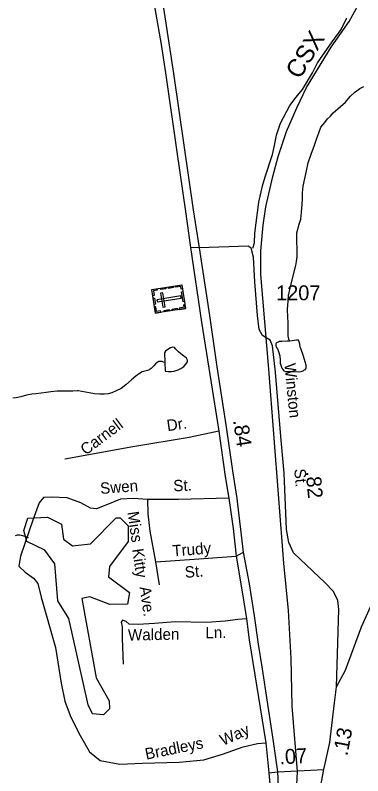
# Model space of a CAD drawing. Extents: x 2126262 to 2293712, y 749403 to 919119.
# Drawn here: x 2160212 to 2163123, y 869768 to 876138 of the extents above; entities that cross this region are included whole.
import ezdxf

# ---------------------------------------------------------------- set-up
doc = ezdxf.new("R2010")
doc.units = 0
for name, color, linetype in [('Exist Cultural Cemetery CELL', 7, 'Continuous'), ('Exist Hydrographic Creek Single Shore', 7, 'Continuous'), ('Exist Hydrographic Misc Water Feature', 7, 'Continuous'), ('Exist Hydrographic Pond Under 1500 Sq Ft', 7, 'Continuous'), ('Exist Railroad Mainline', 7, 'Continuous'), ('Exist Railroad Mainline Label', 7, 'Continuous'), ('Exist Road Non-System Type 51', 7, 'Continuous'), ('Exist Road Non-System Type 51 Label', 7, 'Continuous'), ('Exist Road Primary US Divided Attributed', 7, 'Continuous'), ('Exist Road Primary US Mileage Hundredths English Label', 7, 'Continuous'), ('Exist Road Secondary Mileage Hundredths English Label', 7, 'Continuous'), ('Exist Road Secondary Type 41 Attributed', 7, 'Continuous'), ('Exist Road Secondary Type 51 Attributed', 7, 'Continuous'), ('Exist Road Secondary Type 51 Label', 7, 'Continuous'), ('Exist Road Secondary Type 51 Number Label', 7, 'Continuous')]:
    doc.layers.add(name, color=color, linetype=linetype)

msp = doc.modelspace()

# ---------------------------------------------------------------- linework, layer by layer
at = {"layer": 'Exist Cultural Cemetery CELL'}
for points in [[(2161387.6, 873643.3), (2161356.7, 873840), (2161608.2, 873879.5), (2161639.1, 873682.8)], [(2161613.4, 873846.8), (2161602, 873845), (2161598.6, 873866.7), (2161558.7, 873860.4), (2161557, 873871.4), (2161608.2, 873879.5)], [(2161399.5, 873846.8), (2161401.3, 873835.6), (2161369.5, 873830.6), (2161375.8, 873790.5), (2161364.8, 873788.8), (2161356.7, 873840)], [(2161473.5, 873846.8), (2161430.7, 873840.1), (2161428.9, 873851.4), (2161471.7, 873858.1)], [(2161448.5, 873694.2), (2161466.9, 873697.1), (2161448.7, 873813.4), (2161430.2, 873810.5)], [(2161538.6, 873857), (2161495.8, 873850.3), (2161494, 873861.6), (2161536.8, 873868.3)], [(2161618.9, 873737.8), (2161605.7, 873821.6), (2161617, 873823.4), (2161630.1, 873739.6)], [(2161376.1, 873716.5), (2161368.1, 873767.7), (2161379.3, 873769.4), (2161387.4, 873718.2)], [(2161399.6, 873755.5), (2161402.5, 873737.1), (2161602.8, 873768.6), (2161599.9, 873787)], [(2161430.4, 873650), (2161428.6, 873661.2), (2161396.8, 873656.2), (2161390.5, 873696.3), (2161379.5, 873694.6), (2161387.6, 873643.3)], [(2161570.1, 873671.9), (2161527.3, 873665.2), (2161525.5, 873676.5), (2161568.3, 873683.2)], [(2161634, 873715.5), (2161622.6, 873713.7), (2161626, 873692), (2161586.1, 873685.7), (2161587.8, 873674.7), (2161639.1, 873682.8)], [(2161503.7, 873661.5), (2161460.9, 873654.8), (2161459.1, 873666), (2161501.9, 873672.8)]]:
    msp.add_lwpolyline(points, close=True, dxfattribs=at)
at = {"layer": 'Exist Hydrographic Creek Single Shore'}
for points in [[(2161466.3, 873229.2), (2161454.2, 873233.2), (2161442.3, 873237.1), (2161430.2, 873239), (2161424.3, 873239), (2161414.2, 873236.9), (2161402.3, 873230.8), (2161388.4, 873218.8), (2161372.6, 873202.7), (2161350.5, 873178.6), (2161332.8, 873168.5), (2161318.9, 873162.4), (2161298.8, 873158.3), (2161276.8, 873150.1), (2161252.9, 873138), (2161221.1, 873115.9), (2161185.4, 873083.7), (2161137.6, 873041.4), (2161099.5, 873011.2), (2161057.8, 872991), (2161021.8, 872976.7), (2160989.8, 872966.6), (2160958, 872964.4), (2160922.1, 872964.2), (2160876, 872967.9), (2160831.9, 872975.6), (2160769.8, 872987.3), (2160739.8, 872991.1), (2160731.8, 872991.1), (2160695.7, 872988.8), (2160651.8, 872990.7), (2160613.7, 872990.5), (2160563.9, 872988.1), (2160511.8, 872983.8), (2160470, 872977.7), (2160430, 872973.4), (2160388.1, 872967.1), (2160352.1, 872962.9), (2160306.1, 872954.7), (2160260.4, 872942.4), (2160220.2, 872934.2), (2160192.3, 872930.1)], [(2160322.7, 871761.1), (2160312.9, 871765), (2160294.9, 871770.8), (2160264.7, 871780.8), (2160246.9, 871784.7), (2160228.8, 871782.5), (2160210.8, 871778.4)]]:
    msp.add_lwpolyline(points, dxfattribs=at)
at = {"layer": 'Exist Hydrographic Misc Water Feature'}
for points in [[(2162511.1, 873409.1), (2162507, 873417), (2162500.8, 873435), (2162498.8, 873455), (2162498.5, 873513), (2162498.3, 873563), (2162495.9, 873611), (2162493.6, 873672.9), (2162497.1, 873742.9), (2162500.8, 873790.9), (2162514.5, 873852.9), (2162526.2, 873899.1), (2162561.5, 874043.2), (2162567.2, 874075.2), (2162573, 874113.2), (2162572.6, 874199.3), (2162570.3, 874225.2), (2162571.7, 874315.2), (2162591.6, 874387.3), (2162603.3, 874429.3), (2162609.1, 874485.4), (2162618.3, 874595.4), (2162618.1, 874651.4), (2162623.8, 874707.4), (2162639.2, 874769.5), (2162651.1, 874835.5), (2162666.5, 874901.6), (2162692.1, 874975.7), (2162717.7, 875049.8), (2162737.2, 875108), (2162755.1, 875154.1), (2162772.7, 875200.1), (2162804.5, 875240.3), (2162826.6, 875270.5), (2162852.3, 875292.6), (2162874, 875320.7), (2162894.1, 875336.8), (2162937.8, 875375), (2162979.6, 875411.3), (2163017.3, 875457.5), (2163057.1, 875493.7), (2163099.1, 875523.9), (2163132.8, 875542.2)], [(2162511.1, 873409.1), (2162491, 873406.9), (2162445, 873404.7), (2162435, 873406.6), (2162425.1, 873404.6), (2162417.1, 873400.5), (2162407.1, 873396.5), (2162401.1, 873394.4), (2162397.2, 873390.4), (2162395.2, 873386.4), (2162395.2, 873378.4), (2162395.2, 873368.4), (2162397.2, 873362.4), (2162401.4, 873356.5), (2162409.6, 873342.6), (2162417.6, 873322.6), (2162427.8, 873284.6), (2162430.1, 873248.6), (2162432.1, 873224.7), (2162436.2, 873206.7), (2162446.3, 873182.8), (2162452.2, 873170.8), (2162460.6, 873160.9), (2162476.6, 873154.9), (2162502.6, 873155.1), (2162534.6, 873153.3), (2162588.6, 873151.6), (2162606.6, 873153.7), (2162622.6, 873159.8), (2162630.4, 873163.9), (2162636.3, 873167.9), (2162642.3, 873172), (2162644.3, 873176), (2162648.2, 873180), (2162648.2, 873185.9), (2162650.3, 873197.9), (2162648, 873205.9), (2162640, 873233.9), (2162625.9, 873281.8), (2162603.3, 873347.6), (2162599.2, 873357.6), (2162595.1, 873383.6), (2162591, 873403.6), (2162585.1, 873415.5), (2162567, 873415.5), (2162511.1, 873409.1)], [(2161466.3, 873229.2), (2161468.8, 873157.2), (2161492.8, 873153.4), (2161520.9, 873153.5), (2161542.8, 873155.7), (2161576.6, 873167.9), (2161600.6, 873180), (2161624.6, 873196), (2161640.4, 873214.2), (2161654.3, 873236.2), (2161656, 873248.2), (2161652.1, 873254.3), (2161646.1, 873266.2), (2161632, 873278.2), (2161613.7, 873292), (2161579.7, 873317.8), (2161557.6, 873341.7), (2161547.5, 873355.7), (2161531.5, 873357.5), (2161513.5, 873351.5), (2161491.7, 873337.3), (2161471.8, 873323.2), (2161461.8, 873311.2), (2161466.3, 873229.2)]]:
    msp.add_lwpolyline(points, dxfattribs=at)
at = {"layer": 'Exist Hydrographic Pond Under 1500 Sq Ft'}
msp.add_lwpolyline([(2160950.5, 870277.5), (2160858.4, 870285.9), (2160824.4, 870362.1), (2160662.4, 871084), (2160569.5, 871233.5), (2160543.5, 871542.5), (2160459.4, 871659), (2160308.5, 871731), (2160283.4, 871823.4), (2160316.5, 871924.4), (2160482.3, 871934.1), (2160599.4, 871875.9), (2160617.5, 871750.9), (2160692.5, 871693.5), (2160842.4, 871710.1), (2161057.5, 871928.8), (2161090.5, 871928.1), (2161157.4, 871861), (2161158.4, 871729.8), (2161001.3, 871519.8), (2160993.3, 871434.6), (2161169.5, 871303.1), (2161153.5, 871205.1), (2161003.4, 871201.6), (2160836.5, 871267.3), (2160769.4, 871252.3), (2160890.4, 870587.1), (2160999.5, 870394.6), (2161000.5, 870329), (2160950.5, 870277.5)], dxfattribs=at)
at = {"layer": 'Exist Railroad Mainline'}
for points in [[(2162571.4, 875362.8), (2162652.9, 875534), (2162859.1, 875870.4), (2163008.6, 876086.1), (2163067.4, 876192.6), (2163110.4, 876277.2), (2163147.6, 876353.7), (2163252.9, 876590.8), (2163317.1, 876751.5)], [(2162562.1, 869524.6), (2162575.9, 869804.5), (2162530.9, 870352.5), (2162524.4, 870750.4), (2162501.9, 871152.1), (2162461.6, 871547.8), (2162335.3, 873172.5), (2162302.9, 873570.1), (2162268.5, 873965.8), (2162268.2, 874165.7), (2162290, 874380.1), (2162312.1, 874532.2), (2162369.3, 874786.9), (2162415.3, 874955.5), (2162483.1, 875164.1), (2162571.4, 875362.8)]]:
    msp.add_lwpolyline(points, dxfattribs=at)
at = {"layer": 'Exist Road Non-System Type 51'}
for p, q in [((2162063.5, 871608), (2162125, 871640.6)), ((2161388.4, 871558.7), (2161419.1, 871366.1))]:
    msp.add_line(p, q, dxfattribs=at)
for points in [[(2162201.1, 874187.7), (2162216.8, 874232), (2162219.6, 874313), (2162253, 874571.9), (2162282.3, 874710.1), (2162306, 874785.4), (2162367.2, 874973), (2162384, 875046.9), (2162400.7, 875133.5), (2162434.2, 875233.9), (2162513.4, 875382.4), (2162565, 875450.8), (2162619.4, 875516.4), (2162701.6, 875654.6), (2162743.2, 875738.8), (2162867.3, 875916.1), (2162942.4, 876018.8), (2162988.4, 876116.5)], [(2161917.3, 872655.3), (2161668.5, 872602.4), (2161197.2, 872524.2), (2160629, 872421.2)], [(2161321, 872083.3), (2161203.8, 872091.6), (2161095.1, 872086), (2160986.3, 872041.4), (2160894.3, 872005.1), (2160841.3, 872010.7), (2160760.4, 872055.3), (2160646.1, 872097.2), (2160515, 872102.8), (2160448.1, 872100), (2160412.2, 872053.3), (2160362, 871916.6), (2160256, 871606.7), (2160242, 871523), (2160295, 871472.8), (2160364.8, 871422.5), (2160401, 871377.9), (2160428.9, 871263.4), (2160548.5, 870843.5), (2160595.9, 870544.9), (2160626.5, 870392.3), (2160671.1, 870272.3), (2160743.6, 870124.4), (2160835.6, 869968.1), (2160924.9, 869895.5), (2161089.4, 869864.8), (2161279.1, 869873.1), (2161585.9, 869881.5), (2161791.4, 869901), (2161947.6, 869948.4), (2162120.5, 870009.9), (2162240.4, 870037.8), (2162309.9, 870044.2)], [(2162000.3, 872094), (2161579.6, 872083.2), (2161321, 872083.3)], [(2161321, 872083.3), (2161324.2, 871963.4), (2161341, 871815.5), (2161388.4, 871558.7)], [(2161388.4, 871558.7), (2161513.9, 871567.1), (2161790, 871586.6), (2162063.5, 871608)], [(2162149.8, 871081.3), (2162077.9, 871076.5), (2161970.6, 871062.5), (2161817.2, 871051.4), (2161552.8, 871058.5), (2161379.9, 871043.1), (2161241.8, 871034.8), (2161167, 871037.6), (2161141.9, 871059.9), (2161109.8, 871071.1), (2161098.6, 871054.3), (2161107, 871015.2), (2161108.4, 870917.5), (2161115.4, 870704)]]:
    msp.add_lwpolyline(points, dxfattribs=at)
at = {"layer": 'Exist Road Primary US Divided Attributed'}
for points in [[(2162443.4, 880898), (2162230, 880326.3), (2162061.1, 879890.2), (2161863.7, 879368.8), (2161735, 879002.2), (2161570, 878531.3), (2161375.7, 877957.7), (2161308.5, 877687.9), (2161284.9, 877423.7), (2161274.7, 877234.1), (2161273.9, 876960.7), (2161298.4, 876737.9), (2161354.4, 876355.5), (2161435.7, 875892.6), (2161472.1, 875655.6), (2161564.4, 874995.1), (2161638.7, 874494.2), (2161680.5, 874194)], [(2161754.7, 874190.8), (2161705, 874508.4), (2161627.6, 875048.8), (2161540, 875649.2), (2161431.8, 876363.4), (2161407.3, 876674.7), (2161409.7, 876877), (2161429.4, 877161.4), (2161452.3, 877368.4), (2161487.1, 877616.4), (2161544.7, 877899.3), (2161716.8, 878480.7), (2161842.4, 878885.2), (2161967.9, 879315), (2162140, 879860.2), (2162312.2, 880304.2), (2162516.4, 880863.3)], [(2161680.5, 874194), (2161772.1, 873568.3), (2161834.5, 873182.7), (2161917.3, 872655.3), (2161970.3, 872275.8), (2162000.3, 872094), (2162038.2, 871839.6), (2162063.5, 871608), (2162120.3, 871258.2), (2162149.8, 871081.3), (2162171.6, 870907.4), (2162309.9, 870044.2), (2162336.6, 869793.4)], [(2162412.4, 869799.8), (2162375.3, 870054.2), (2162280.6, 870679.9), (2162249, 870869.5), (2162215, 871106.5), (2162173.2, 871376.7), (2162125, 871640.6), (2162071.3, 872089.3), (2162035, 872323.2), (2161979, 872708.7), (2161904, 873193.8), (2161841.6, 873623.6), (2161754.7, 874190.8)], [(2162336.6, 869793.4), (2162365.8, 869445.8), (2162373.5, 869026.1), (2162378.6, 868812.5), (2162362.1, 868425.8), (2162329.6, 868174), (2162293.4, 867922.2), (2162217.7, 867369), (2162103.9, 866759.8), (2162047.9, 866486.3), (2161964.7, 866066.7), (2161855.9, 865542.6), (2161780.8, 865186.5), (2161739.1, 864938.6), (2161574.2, 864165.3), (2161508, 863799), (2161432.8, 863372.7), (2161369.1, 863086.5), (2161269.3, 862707.6), (2161153.5, 862256.8), (2161054.9, 861855.8), (2161012.3, 861719.9), (2160936.1, 861482.2)], [(2161014.7, 861474.6), (2161080.2, 861699.3), (2161123.3, 861836.7), (2161222.3, 862239.5), (2161338, 862689.7), (2161438.1, 863069.8), (2161502.3, 863358.2), (2161580.3, 863762.3), (2161808.5, 864923.9), (2161854.6, 865168.7), (2161924.6, 865537.6), (2162034.2, 866052.3), (2162103.9, 866416.4), (2162184, 866804.3), (2162281.3, 867337.2), (2162369.7, 867896.8), (2162399.6, 868177.8), (2162425.7, 868433.5), (2162444.7, 868848.1), (2162444.7, 869079.6), (2162412.4, 869799.8)]]:
    msp.add_lwpolyline(points, dxfattribs=at)
at = {"layer": 'Exist Road Secondary Type 41 Attributed'}
for points in [[(2161754.7, 874190.8), (2161680.5, 874194)], [(2162313.9, 873434.9), (2162282, 873454.9), (2162254.1, 873506.5), (2162240.1, 873622.3), (2162219.2, 873905.1), (2162206.7, 874112.4), (2162189, 874188.2), (2162163.1, 874204.7), (2161754.7, 874190.8)], [(2162903.4, 870512.4), (2162911.6, 870790.7), (2162922.8, 871159.4), (2162913, 871234.8), (2162876.8, 871311.5), (2162804.3, 871386.9), (2162704.3, 871481.2), (2162544, 871636.1), (2162503.7, 871720.7), (2162485.6, 871831), (2162470.2, 872169.5), (2162464.6, 872302.1), (2162436.7, 872611.1), (2162392.1, 873148.8), (2162368.4, 873368.3), (2162346.1, 873417.2), (2162313.9, 873434.9)]]:
    msp.add_lwpolyline(points, dxfattribs=at)
at = {"layer": 'Exist Road Secondary Type 51 Attributed'}
msp.add_line((2162412.4, 869799.8), (2162798.3, 869820.6), dxfattribs=at)
for points in [[(2162903.4, 870512.4), (2162977.4, 870652), (2163112.5, 871015.6), (2163282.5, 871393)], [(2162798.3, 869820.6), (2162846.4, 870046), (2162886.8, 870380.3), (2162903.4, 870512.4)], [(2162336.6, 869793.4), (2162412.4, 869799.8)], [(2162450.1, 867441.2), (2162533.7, 867966.8), (2162603.4, 868522.3), (2162703.6, 869291), (2162778.8, 869717.3), (2162798.3, 869820.6)]]:
    msp.add_lwpolyline(points, dxfattribs=at)

# ---------------------------------------------------------------- texts
at = {"layer": 'Exist Railroad Mainline Label'}
msp.add_text('CSX', height=150, rotation=58.50433, dxfattribs=at).set_placement((2162594.7, 875594.4))
at = {"layer": 'Exist Road Non-System Type 51 Label'}
for s, rotation, p in [('Carnell', 36.89642, (2160802.9, 872449.3)), ('Dr.', 7.77247, (2161487.8, 872654.2)), ('Swen', 4.51876, (2160927.2, 872127.8)), ('St.', 2.31957, (2161537.8, 872149.9)), ('Miss', 278.1007, (2161152, 871976.2)), ('Trudy', 4.49513, (2161531.8, 871604.6)), ('Kitty', 278.42076, (2161191.7, 871664.9)), ('St.', 4.49513, (2161635.9, 871425.6)), ('Ave.', 278.42076, (2161252.7, 871347.7)), ('Walden', 1.04672, (2161157.1, 870900.4)), ('Ln.', 1.04672, (2161805.6, 870919.2)), ('Way', 23.83152, (2161952.4, 870018)), ('Bradleys', 11.32063, (2161309.3, 869902.7))]:
    msp.add_text(s, height=95, rotation=rotation, dxfattribs=at).set_placement(p)
at = {"layer": 'Exist Road Primary US Mileage Hundredths English Label'}
msp.add_text('.84', height=125, rotation=278.27288, dxfattribs=at).set_placement((2162036.9, 872744.7))
at = {"layer": 'Exist Road Secondary Mileage Hundredths English Label'}
for s, rotation, p in [('.82', 275.15082, (2162644.9, 872317.3)), ('.13', 79.24856, (2162993.7, 869929.7)), ('.07', 3.09276, (2162427.9, 869863.2))]:
    msp.add_text(s, height=125, rotation=rotation, dxfattribs=at).set_placement(p)
at = {"layer": 'Exist Road Secondary Type 51 Label'}
for s, rotation, p in [('Winston', 275.77556, (2162465.2, 873218)), ('St.', 275.06292, (2162548.7, 872336.6))]:
    msp.add_text(s, height=95, rotation=rotation, dxfattribs=at).set_placement(p)
at = {"layer": 'Exist Road Secondary Type 51 Number Label'}
msp.add_text('1207', height=125, dxfattribs=at).set_placement((2162396.7, 873750.8))

doc.saveas('drawing.dxf')
